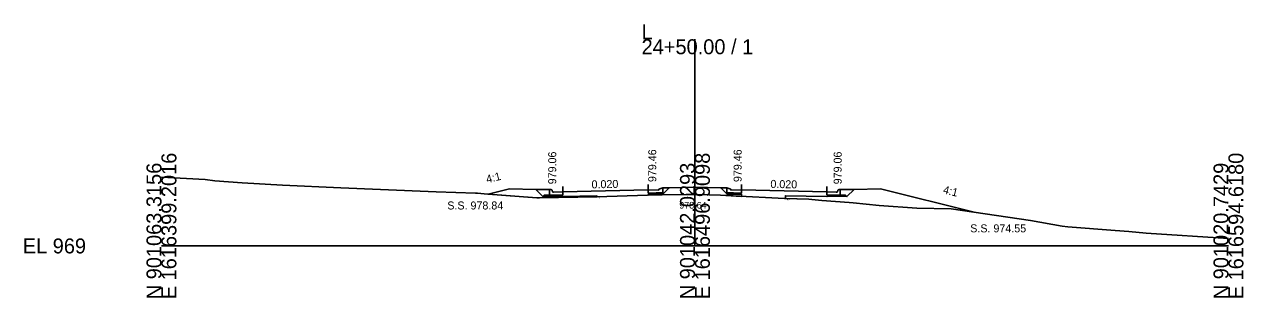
# Model space of a CAD drawing. Extents: x 1009 to 7438, y -1586 to 7964.
# Drawn here: x 2009.2 to 2237.7, y 2414 to 2465.3 of the extents above; entities that cross this region are included whole.
import ezdxf

# ---------------------------------------------------------------- set-up
doc = ezdxf.new("R2010")
doc.units = 0
for name, color, linetype in [('Exist Cross Section Cell', 7, 'Continuous'), ('Exist XS Center Line Elevation Label', 7, 'Continuous'), ('Exist XS Ground Line', 7, 'Continuous'), ('Prop XS Dump Level', 7, 'Continuous'), ('Prop XS Earthwork Shape', 7, 'Continuous'), ('Prop XS EOT Tick Mark', 7, 'Continuous'), ('Prop XS Finish Grade', 7, 'Continuous'), ('Prop XS Finish Grade CurbGutter', 7, 'Continuous'), ('Prop XS Finish Grade Earthwork', 7, 'Continuous'), ('Prop XS Finish Grade Pavement', 7, 'Continuous'), ('Prop XS Hydro Elevations', 7, 'Continuous'), ('Prop XS Pvmt Edge Slope', 7, 'Continuous'), ('Prop XS SE Text', 7, 'Continuous'), ('Prop XS Side Slope Text', 7, 'Continuous'), ('Prop XS SS Elevation Text', 7, 'Continuous'), ('Prop XS Subgrade CurbGutter', 7, 'Continuous'), ('Prop XS Subgrade Earthwork', 7, 'Continuous')]:
    doc.layers.add(name, color=color, linetype=linetype)

msp = doc.modelspace()

# ---------------------------------------------------------------- linework, layer by layer
at = {"layer": 'Exist Cross Section Cell'}
for p, q in [((2134.89, 2423.73), (2134.89, 2462.49)), ((2034.89, 2423.73), (2134.89, 2423.73)), ((2134.89, 2423.73), (2234.89, 2423.73))]:
    msp.add_line(p, q, dxfattribs=at)
at = {"layer": 'Exist XS Ground Line'}
for p, q in [((2034.89, 2436.65), (2043.06, 2436.2)), ((2043.06, 2436.2), (2044.87, 2435.96)), ((2044.87, 2435.96), (2050.05, 2435.57)), ((2050.05, 2435.57), (2057.6, 2435.15)), ((2057.6, 2435.15), (2068.52, 2434.63)), ((2068.52, 2434.63), (2075.93, 2434.33)), ((2075.93, 2434.33), (2086.36, 2433.9)), ((2086.36, 2433.9), (2093.78, 2433.61)), ((2093.78, 2433.61), (2094.15, 2433.6)), ((2094.15, 2433.6), (2095.36, 2433.49)), ((2095.36, 2433.49), (2105.23, 2432.74)), ((2105.23, 2432.74), (2105.76, 2432.75)), ((2105.76, 2432.75), (2116.49, 2432.93)), ((2116.49, 2432.93), (2125.97, 2433.24)), ((2125.97, 2433.24), (2128.76, 2433.33)), ((2128.76, 2433.33), (2133.23, 2433.38)), ((2133.23, 2433.38), (2133.97, 2433.39)), ((2133.97, 2433.39), (2134.89, 2433.37)), ((2134.89, 2433.37), (2135.28, 2433.36)), ((2135.28, 2433.36), (2139.65, 2433.23)), ((2139.65, 2433.23), (2149.32, 2432.73)), ((2149.32, 2432.73), (2151.7, 2432.62)), ((2151.7, 2432.62), (2156.25, 2432.52)), ((2156.25, 2432.52), (2156.83, 2432.45)), ((2156.83, 2432.45), (2158.7, 2432.24)), ((2158.7, 2432.24), (2163.77, 2431.9)), ((2163.77, 2431.9), (2164.53, 2431.83)), ((2164.53, 2431.83), (2169.42, 2431.29)), ((2169.42, 2431.29), (2176.51, 2430.79)), ((2176.51, 2430.79), (2182.91, 2430.69)), ((2182.91, 2430.69), (2197.79, 2428.5)), ((2197.79, 2428.5), (2203.72, 2427.41)), ((2203.72, 2427.41), (2204.8, 2427.29)), ((2204.8, 2427.29), (2213.66, 2426.63)), ((2213.66, 2426.63), (2216.21, 2426.46)), ((2216.21, 2426.46), (2219.45, 2426.11)), ((2219.45, 2426.11), (2234.89, 2425.1))]:
    msp.add_line(p, q, dxfattribs=at)
at = {"layer": 'Prop XS Dump Level'}
for p, q in [((2110.14, 2433.91), (2126.14, 2434.23)), ((2110.14, 2433.91), (2126.14, 2434.23)), ((2143.64, 2434.23), (2159.64, 2433.91)), ((2143.64, 2434.23), (2159.64, 2433.91))]:
    msp.add_line(p, q, dxfattribs=at)
at = {"layer": 'Prop XS Earthwork Shape'}
for points in [[(2105.76, 2432.75), (2116.49, 2432.93), (2116.53, 2432.93), (2116.53, 2433.12), (2110.14, 2432.99), (2110.14, 2433.08), (2106.39, 2433), (2105.05, 2434.34), (2100.14, 2434.45), (2096.1, 2433.44), (2105.23, 2432.74)], [(2126.14, 2433.31), (2126.14, 2433.24), (2128.76, 2433.33), (2133.23, 2433.38), (2133.97, 2433.39), (2134.89, 2433.37), (2135.28, 2433.36), (2139.65, 2433.23), (2143.64, 2433.03), (2143.64, 2433.31), (2143.64, 2433.4), (2140.9, 2433.45), (2139.72, 2434.63), (2139.67, 2434.63), (2134.89, 2434.73), (2130.12, 2434.63), (2130.07, 2434.63), (2128.89, 2433.45), (2126.14, 2433.4)], [(2164.73, 2434.34), (2169.64, 2434.45), (2187.2, 2430.06), (2182.91, 2430.69), (2176.51, 2430.79), (2169.42, 2431.29), (2164.53, 2431.83), (2163.77, 2431.9), (2158.7, 2432.24), (2156.83, 2432.45), (2156.25, 2432.52), (2151.85, 2432.62), (2151.85, 2433.15), (2159.64, 2432.99), (2159.64, 2433.08), (2163.39, 2433)]]:
    msp.add_lwpolyline(points, close=True, dxfattribs=at)
at = {"layer": 'Prop XS EOT Tick Mark'}
for p, q in [((2110.14, 2433.91), (2110.14, 2434.91)), ((2126.14, 2434.23), (2126.14, 2435.23)), ((2143.64, 2434.23), (2143.64, 2435.23)), ((2159.64, 2433.91), (2159.64, 2434.91))]:
    msp.add_line(p, q, dxfattribs=at)
at = {"layer": 'Prop XS Finish Grade'}
for p, q in [((2107.64, 2434.29), (2105.05, 2434.34)), ((2128.89, 2434.61), (2130.12, 2434.63)), ((2140.89, 2434.61), (2139.67, 2434.63)), ((2162.14, 2434.29), (2164.73, 2434.34))]:
    msp.add_line(p, q, dxfattribs=at)
at = {"layer": 'Prop XS Finish Grade CurbGutter'}
for p, q in [((2107.64, 2434.29), (2107.89, 2434.29)), ((2107.89, 2434.29), (2108.02, 2434.26)), ((2108.11, 2434.17), (2108.02, 2434.26)), ((2108.18, 2433.92), (2108.11, 2434.17)), ((2108.27, 2433.83), (2108.18, 2433.92)), ((2110.14, 2433.91), (2108.39, 2433.8)), ((2126.14, 2434.23), (2128.14, 2434.19)), ((2128.14, 2434.36), (2128.89, 2434.61)), ((2128.14, 2434.19), (2128.14, 2434.36)), ((2141.64, 2434.36), (2140.89, 2434.61)), ((2141.64, 2434.19), (2141.64, 2434.36)), ((2143.64, 2434.23), (2141.64, 2434.19)), ((2159.64, 2433.91), (2161.39, 2433.8)), ((2161.52, 2433.83), (2161.61, 2433.92)), ((2161.61, 2433.92), (2161.68, 2434.17)), ((2161.68, 2434.17), (2161.77, 2434.26)), ((2161.89, 2434.29), (2161.77, 2434.26)), ((2162.14, 2434.29), (2161.89, 2434.29)), ((2108.39, 2433.8), (2108.27, 2433.83)), ((2161.39, 2433.8), (2161.52, 2433.83))]:
    msp.add_line(p, q, dxfattribs=at)
at = {"layer": 'Prop XS Finish Grade Earthwork'}
for p, q in [((2100.14, 2434.45), (2096.1, 2433.44)), ((2105.05, 2434.34), (2100.14, 2434.45)), ((2130.12, 2434.63), (2134.89, 2434.73)), ((2134.89, 2434.73), (2139.67, 2434.63)), ((2164.73, 2434.34), (2169.64, 2434.45)), ((2169.64, 2434.45), (2187.2, 2430.06))]:
    msp.add_line(p, q, dxfattribs=at)
at = {"layer": 'Prop XS Finish Grade Pavement'}
for p, q in [((2110.14, 2433.91), (2126.14, 2434.23)), ((2143.64, 2434.23), (2159.64, 2433.91))]:
    msp.add_line(p, q, dxfattribs=at)
at = {"layer": 'Prop XS Pvmt Edge Slope'}
for p, q in [((2106.64, 2433.26), (2106.39, 2433)), ((2107.64, 2433.28), (2106.64, 2433.26)), ((2127.64, 2433.68), (2128.89, 2433.7)), ((2128.64, 2433.7), (2128.89, 2433.45)), ((2142.14, 2433.68), (2140.89, 2433.7)), ((2141.14, 2433.7), (2140.9, 2433.45)), ((2162.14, 2433.28), (2163.14, 2433.26)), ((2163.14, 2433.26), (2163.39, 2433))]:
    msp.add_line(p, q, dxfattribs=at)
at = {"layer": 'Prop XS Subgrade CurbGutter'}
for p, q in [((2107.64, 2433.28), (2107.64, 2434.29)), ((2110.14, 2433.91), (2110.14, 2433.33)), ((2126.14, 2434.23), (2126.14, 2433.65)), ((2128.89, 2433.7), (2128.89, 2434.61)), ((2140.89, 2433.7), (2140.89, 2434.61)), ((2143.64, 2434.23), (2143.64, 2433.65)), ((2159.64, 2433.91), (2159.64, 2433.33)), ((2162.14, 2433.28), (2162.14, 2434.29)), ((2110.14, 2433.33), (2107.64, 2433.28)), ((2126.14, 2433.65), (2127.64, 2433.68)), ((2143.64, 2433.65), (2142.14, 2433.68)), ((2159.64, 2433.33), (2162.14, 2433.28))]:
    msp.add_line(p, q, dxfattribs=at)
at = {"layer": 'Prop XS Subgrade Earthwork'}
for p, q in [((2106.39, 2433), (2105.05, 2434.34)), ((2128.89, 2433.45), (2130.07, 2434.63)), ((2140.9, 2433.45), (2139.72, 2434.63)), ((2163.39, 2433), (2164.73, 2434.34)), ((2110.14, 2433.08), (2106.39, 2433)), ((2116.53, 2433.12), (2110.14, 2432.99)), ((2110.14, 2432.99), (2110.14, 2433.08)), ((2116.53, 2433.12), (2116.53, 2432.93)), ((2126.14, 2433.4), (2128.89, 2433.45)), ((2126.14, 2433.31), (2126.14, 2433.4)), ((2126.14, 2433.31), (2126.14, 2433.24)), ((2143.64, 2433.4), (2140.9, 2433.45)), ((2143.64, 2433.31), (2143.64, 2433.4)), ((2143.64, 2433.31), (2143.64, 2433.03)), ((2151.85, 2433.15), (2151.85, 2432.62)), ((2151.85, 2433.15), (2159.64, 2432.99)), ((2159.64, 2432.99), (2159.64, 2433.08)), ((2159.64, 2433.08), (2163.39, 2433))]:
    msp.add_line(p, q, dxfattribs=at)

# ---------------------------------------------------------------- texts
at = {"layer": 'Exist Cross Section Cell'}
for s, p in [('L', (2124.89, 2462.49)), ('24+50.00 / 1', (2124.89, 2459.69)), ('EL 969', (2008.89, 2422.33))]:
    msp.add_text(s, height=2.8, dxfattribs=at).set_placement(p)
for s, p in [('E 1616399.2016', (2037.69, 2413.73)), ('E 1616496.9098', (2137.69, 2413.73)), ('E 1616594.6180', (2237.69, 2413.73)), ('N 901063.3156', (2034.89, 2413.73)), ('N 901042.0293', (2134.89, 2413.73)), ('N 901020.7429', (2234.89, 2413.73))]:
    msp.add_text(s, height=2.8, rotation=90, dxfattribs=at).set_placement(p)
at = {"layer": 'Exist XS Center Line Elevation Label'}
msp.add_text('978.64', height=1.25, dxfattribs=at).set_placement((2131.96, 2430.74))
at = {"layer": 'Prop XS Dump Level'}
for p in [(2116.53, 2432.63), (2116.53, 2432.63), (2151.85, 2432.32), (2151.85, 2432.32)]:
    msp.add_text('Eop', height=0.3, dxfattribs=at).set_placement(p)
at = {"layer": 'Prop XS Hydro Elevations'}
for s, p in [('979.06', (2108.89, 2435.29)), ('979.46', (2127.64, 2435.71)), ('979.46', (2143.64, 2435.71)), ('979.06', (2162.39, 2435.29))]:
    msp.add_text(s, height=1.5, rotation=90, dxfattribs=at).set_placement(p)
at = {"layer": 'Prop XS SE Text'}
for rotation, p in [(1.1458, (2115.52, 2434.52)), (358.8542, (2149.02, 2434.62))]:
    msp.add_text('0.020', height=1.5, rotation=rotation, dxfattribs=at).set_placement(p)
at = {"layer": 'Prop XS Side Slope Text'}
for rotation, p in [(14.0362, (2095.94, 2435.48)), (345.9638, (2181.28, 2433.63))]:
    msp.add_text('4:1', height=1.5, rotation=rotation, dxfattribs=at).set_placement(p)
at = {"layer": 'Prop XS SS Elevation Text'}
for s, p in [('S.S. 978.84', (2088.47, 2430.57)), ('S.S. 974.55', (2186.49, 2426.28))]:
    msp.add_text(s, height=1.5, dxfattribs=at).set_placement(p)

doc.saveas('drawing.dxf')
